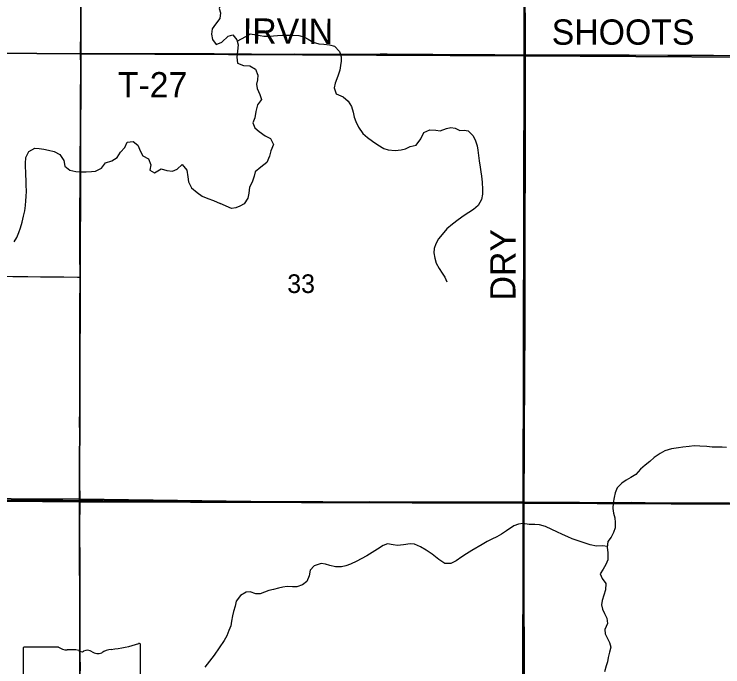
# Model space of a CAD drawing. Extents: x 1584893 to 1934202, y 663575 to 1091909.
# Drawn here: x 1723227 to 1731635, y 962130 to 969876 of the extents above; entities that cross this region are included whole.
import ezdxf

# ---------------------------------------------------------------- set-up
doc = ezdxf.new("R2010")
doc.units = 0
for name, color, linetype in [('GM_X_County_Road', 7, 'Continuous'), ('GM_X_Minor_River', 7, 'Continuous'), ('GM_X_Section', 7, 'Continuous'), ('GM_X_Section_Text', 7, 'Continuous'), ('GM_X_State_Route', 7, 'Continuous'), ('GM_X_State_Shield', 7, 'Continuous'), ('GM_X_Township', 7, 'Continuous'), ('GM_X_Township_Road', 7, 'Continuous'), ('GM_X_Township_Road_Text', 7, 'Continuous')]:
    doc.layers.add(name, color=color, linetype=linetype)

msp = doc.modelspace()

# ---------------------------------------------------------------- linework, layer by layer
at = {"layer": 'GM_X_County_Road'}
msp.add_lwpolyline([(1721362.9, 966778.8), (1721518.4, 966775.5), (1721715.6, 966775.8), (1722076.9, 966775.3), (1722339.7, 966773.2), (1722569.6, 966770.7), (1722963.8, 966766.5), (1723210.1, 966763.8), (1723390.7, 966761.2), (1723538.6, 966760.3), (1723817.8, 966757.7), (1723978.4, 966756.5), (1724004.7, 966756.4)], dxfattribs=at)
at = {"layer": 'GM_X_Minor_River'}
for points in [[(1725692.9, 970049.7), (1725659.2, 969943.4), (1725674.3, 969893), (1725666.9, 969823), (1725617.5, 969757.8), (1725576.4, 969702.5), (1725567.1, 969638.5), (1725581.9, 969574.1), (1725625, 969517.2), (1725693, 969542.9)], [(1725693, 969542.9), (1725764.5, 969614.1), (1725820.9, 969629.6), (1725868.4, 969570.9), (1725885.8, 969512.5), (1725877, 969436.3), (1725868.2, 969364.1), (1725875.5, 969293.8), (1725949.5, 969268.9), (1726021.7, 969262.2), (1726091.5, 969225.3), (1726118.8, 969152.8), (1726114.2, 969098.6), (1726103.6, 969044.5), (1726109.1, 968994.2), (1726142.5, 968923.6), (1726160, 968865.2), (1726115.1, 968799.4), (1726096.3, 968721.3), (1726083.5, 968645.2), (1726058.8, 968585.2), (1726082.2, 968526.7), (1726135.9, 968482), (1726203.6, 968431.1), (1726267.5, 968400.4), (1726302.8, 968327.7), (1726274, 968253.7), (1726257.3, 968189.7), (1726226.4, 968117.7), (1726153.6, 968060.2), (1726086.9, 968006.7), (1726076.3, 967954.6), (1726049.5, 967882.6), (1726020.8, 967822.7), (1726010, 967752.5), (1725999.4, 967692.4), (1725956.5, 967624.6), (1725906.1, 967599), (1725855.8, 967579.4), (1725805.5, 967569.9), (1725672.9, 967628.8)], [(1725873, 969555.4), (1725975.1, 969610), (1726027.6, 969641.5), (1726103.7, 969632.7), (1726187.8, 969613.8), (1726246, 969615.2), (1726302.2, 969618.7), (1726352.4, 969624.2), (1726408.6, 969627.6), (1726482.8, 969628.9), (1726533, 969628.3), (1726603.1, 969621.6), (1726665.2, 969606.9), (1726717, 969578.3), (1726772.8, 969545.6), (1726842.8, 969524.8), (1726903, 969522.2), (1726967.1, 969513.5), (1727029.1, 969494.8), (1727088.6, 969433.9), (1727106, 969369.5), (1727105.5, 969317.3), (1727098.9, 969265.2), (1727090.4, 969213.1), (1727065.5, 969139.1), (1727036.6, 969057), (1727022, 969001), (1727049.3, 968930.4), (1727129.2, 968895.5), (1727190.9, 968844.7), (1727228.3, 968782), (1727247.6, 968711.6), (1727263.1, 968653.2), (1727280.6, 968602.8), (1727314, 968534.2), (1727363.4, 968459.4), (1727419.1, 968412.7), (1727478.8, 968369.9), (1727540.5, 968327.1), (1727612.3, 968280.2), (1727666.3, 968265.6), (1727746.5, 968258.8), (1727818.8, 968268.1), (1727869, 968279.6), (1727927.5, 968307.1), (1727995.9, 968322.5), (1728050.8, 968396.2), (1728087.7, 968472.1), (1728160.2, 968503.5), (1728230.4, 968498.8), (1728280.5, 968492.2), (1728357, 968519.6), (1728409.3, 968531.1), (1728459.3, 968522.5), (1728515.2, 968495.8), (1728565.4, 968501.4), (1728615.5, 968492.8), (1728669.1, 968436.1), (1728696.6, 968385.6), (1728719.9, 968313.1), (1728727.4, 968260.8), (1728734.8, 968198.5), (1728744.2, 968134.1), (1728757.5, 968061.7), (1728764.9, 968005.4), (1728772.4, 967953.2), (1728781.7, 967880.8), (1728782.8, 967794.4), (1728782.2, 967740.2), (1728773.5, 967676.1), (1728732.6, 967604.2), (1728676, 967556.6), (1728621.5, 967523.1), (1728564.9, 967487.5), (1728494.2, 967434), (1728427.4, 967382.5), (1728358.7, 967327), (1728305.8, 967261.3), (1728263.2, 967209.5), (1728230.5, 967151.6), (1728209.8, 967093.6), (1728207.3, 967043.4), (1728218.6, 966979.1), (1728232.1, 966922.7), (1728269.5, 966856.1), (1728305.1, 966803.5), (1728336.6, 966753), (1728362.2, 966700.6)], [(1723959.3, 968007.6), (1724011.4, 968004.6), (1724079.6, 968005.3), (1724143.8, 968008.1), (1724194, 968011.2), (1724264.9, 968048), (1724310.3, 968111.2), (1724386.9, 968133.8), (1724449.9, 968174.7), (1724487.3, 968240.2), (1724540.4, 968293.2), (1724569.8, 968358.8), (1724638.1, 968363.5), (1724695.4, 968320.4), (1724726, 968245.7), (1724753.1, 968193.1), (1724822.6, 968157.7), (1724847.4, 968089.1), (1724838.1, 968025.2), (1724891.7, 967992.1), (1724970.8, 968038.7), (1725038.6, 968021.4), (1725106.6, 968012.1), (1725161.3, 968037.2), (1725220.5, 968092.2), (1725275.3, 968023), (1725285.9, 967946.7), (1725294.7, 967884.4), (1725331.5, 967815.6), (1725396.6, 967758.2), (1725458, 967717), (1725525.7, 967689.7), (1725593.4, 967666.4), (1725672.9, 967628.8)], [(1723227.3, 967173.8), (1723258.3, 967225.3), (1723283.5, 967284.9), (1723300.6, 967338.7), (1723324, 967406.4), (1723339.4, 967480.2), (1723352.7, 967542.1), (1723361.9, 967606), (1723365, 967660.1), (1723370, 967714.1), (1723373.2, 967776.1), (1723368.6, 967848.4), (1723367.8, 967910.5), (1723366.7, 967960.6), (1723361.5, 968105), (1723366.9, 968177), (1723400.3, 968246.5), (1723473.2, 968285.2), (1723525.3, 968280.2), (1723577.3, 968273.2), (1723635.3, 968264.1), (1723701.1, 968244.9), (1723768.6, 968209.5), (1723815.4, 968140.5), (1723830.2, 968074.1), (1723887.4, 968025), (1723959.3, 968007.6)], [(1731679.8, 964733.3), (1731625.7, 964737.9), (1731509.3, 964739), (1731447.2, 964745.7), (1731363, 964750.6), (1731294.8, 964751.3), (1731234.6, 964745.9), (1731162.3, 964736.6), (1731108, 964729.1), (1731027.6, 964715.9), (1730947.2, 964692.6), (1730890.7, 964663.1), (1730822, 964613.6), (1730769.3, 964567.9), (1730712.7, 964524.3), (1730660, 964474.7), (1730603.2, 964413), (1730542.7, 964375.5), (1730490.2, 964345.9), (1730435.6, 964308.3), (1730382.9, 964252.7), (1730358.3, 964196.7), (1730345.6, 964140.6)], [(1730345.6, 964140.6), (1730332.9, 964076.5), (1730328.2, 964010.3), (1730339.7, 963952), (1730353.1, 963897.6), (1730358.6, 963843.4), (1730355.9, 963781.2), (1730339.3, 963725.1), (1730308.6, 963669.2), (1730272, 963615.4), (1730263.2, 963547.2), (1730272.6, 963486.9), (1730269.7, 963400.6), (1730247.1, 963342.6), (1730214.4, 963290.7), (1730179.8, 963234.9), (1730205.2, 963178.4), (1730246.7, 963117.8), (1730242, 963043.5), (1730204.5, 962917.4), (1730194, 962865.3), (1730207.5, 962813), (1730231, 962762.5), (1730260.5, 962706), (1730265.9, 962643.8), (1730237.1, 962571.8), (1730238.6, 962521.6), (1730266.1, 962467.1), (1730289.6, 962416.7), (1730307.1, 962364.3), (1730292.4, 962302.2), (1730273.8, 962242.1), (1730265.2, 962190), (1730252.6, 962140), (1730231.9, 962071.9)], [(1730264.8, 963559.1), (1730209.3, 963565.8), (1730135, 963562.6), (1730061, 963577.4), (1729989, 963602.2), (1729919, 963625), (1729849.1, 963649.8), (1729797.2, 963674.4), (1729731.2, 963701.2), (1729667.4, 963732), (1729605.5, 963760.7), (1729531.6, 963793.6), (1729459.6, 963816.4), (1729403.5, 963821), (1729339.3, 963819.7), (1729263.2, 963832.5), (1729208.9, 963823), (1729156.6, 963803.4), (1729067.7, 963742.1), (1729009.1, 963704.6), (1728952.6, 963673), (1728894.1, 963643.5), (1728839.7, 963616), (1728779.2, 963582.4), (1728658.1, 963511.4), (1728593.5, 963471.9), (1728536.9, 963436.4), (1728470.2, 963388.9), (1728409.7, 963357.4), (1728337.5, 963358.1), (1728265.8, 963403), (1728186.2, 963466), (1728116.5, 963514.9), (1728046.7, 963555.8), (1727976.8, 963584.6), (1727924.7, 963589.2), (1727848.3, 963575.9), (1727776, 963568.6), (1727723.9, 963577.2), (1727657.9, 963587.9), (1727603.5, 963568.4), (1727536.9, 963526.9), (1727476.3, 963487.4), (1727409.7, 963447.9), (1727343.1, 963410.4), (1727292.6, 963382.8), (1727218.1, 963349.5), (1727161.7, 963328), (1727111.4, 963316.4), (1727041.2, 963315.1), (1726973.2, 963333.9), (1726919.1, 963346.5), (1726869.1, 963355), (1726786.6, 963329.8), (1726739.9, 963278.1), (1726727.1, 963209.9), (1726700.4, 963141.9), (1726649.8, 963104.3), (1726581.4, 963080.9), (1726529.2, 963077.4), (1726465, 963082.1), (1726414.8, 963074.6), (1726362.6, 963065.1), (1726304.2, 963047.6), (1726249.9, 963034.1), (1726197.6, 963016.6), (1726147.2, 962995), (1726093, 962995.6), (1726029.1, 963020.3), (1725978.9, 963014.8), (1725912.3, 962975.3), (1725859.4, 962907.6), (1725848.8, 962851.5), (1725830.1, 962785.5), (1725817.5, 962735.4), (1725806.8, 962673.3), (1725796.2, 962617.2), (1725775.6, 962559.2), (1725750.8, 962497.2), (1725720.2, 962443.3), (1725602, 962268.3)], [(1725602, 962268.3), (1725546.4, 962195.2), (1725490.9, 962124.1)]]:
    msp.add_lwpolyline(points, dxfattribs=at)
at = {"layer": 'GM_X_Section'}
for points in [[(1724026.3, 974703.4), (1724017.3, 969404.7), (1718789.1, 969444.9), (1718772.3, 974777.8)], [(1729293.8, 974710.6), (1729280, 969380), (1724017.3, 969404.7), (1724026.3, 974703.4)], [(1729293.8, 974710.6), (1734619.8, 974633), (1734576.5, 969348.6), (1729280, 969380)], [(1718789.1, 969444.9), (1724017.3, 969404.7), (1724004.1, 964088.1), (1718716, 964136.9)], [(1724017.3, 969404.7), (1729280, 969380), (1729266.4, 964073.4), (1724004.1, 964088.1)], [(1729280, 969380), (1734576.5, 969348.6), (1734534.9, 964048.2), (1729266.4, 964073.4)], [(1724004.1, 964088.1), (1724013.4, 958821.2), (1718653.3, 958872.9), (1718716, 964136.9)], [(1729266.4, 964073.4), (1729259.1, 958798.7), (1724013.4, 958821.2), (1724004.1, 964088.1)], [(1729266.4, 964073.4), (1734534.9, 964048.2), (1734451.1, 958724.2), (1729259.1, 958798.7)]]:
    msp.add_lwpolyline(points, close=True, dxfattribs=at)
at = {"layer": 'GM_X_State_Route'}
for points in [[(1724014.9, 970086.5), (1724014.3, 969676.4), (1724012.2, 969430.3), (1724012.2, 969411.3), (1724012.8, 969249.9), (1724010.5, 968839.8), (1724009.9, 968708.5), (1724009.9, 968528.1), (1724009.7, 968429.7), (1724007.8, 968200.1), (1724006.5, 967986.8), (1724005.3, 967806.3), (1724004.4, 967593.1), (1724004, 967429.1), (1724003.9, 967330.7), (1724004, 967199.4), (1724003.5, 967084.6), (1724003.3, 966953.3), (1724004.6, 966855), (1724004.7, 966756.4), (1724004.7, 966723.8), (1724002.1, 966412.1), (1724003, 966182.5), (1724001.8, 965903.6), (1724002.8, 965690.3), (1724001.8, 965526.3), (1724001.5, 965329.4), (1724000.5, 965165.4), (1723999.3, 965034.1), (1724000.5, 964902.8), (1724001.9, 964624), (1724002.2, 964443.5), (1724002.7, 964312.3), (1724005.3, 964131.9), (1724005.2, 964105.4)], [(1723018.3, 964111.3), (1723313.7, 964109.6), (1723526.9, 964107.9), (1723805.9, 964106.8), (1724005.2, 964105.4), (1724084.8, 964105), (1724281.8, 964104.9), (1724675.6, 964099.2), (1724905.3, 964098.9), (1725496.1, 964094.8), (1725709.4, 964093.3), (1726021.2, 964093.1), (1726333, 964093.1), (1726628.3, 964091), (1726890.9, 964090.7), (1727268.3, 964089.6), (1727448.8, 964090.7), (1727875.4, 964090.1), (1728072.4, 964089.2), (1728302.1, 964088.4), (1728646.7, 964087.7), (1728827.1, 964087.3), (1728991.2, 964088.5), (1729204.5, 964086.8), (1729276.3, 964086.4), (1729434.3, 964086.1), (1729614.7, 964084.7), (1729942.9, 964082.2), (1730156.3, 964082.2), (1730369.5, 964081.5), (1730550, 964082.9), (1730714.2, 964080.7), (1730845.4, 964078.2), (1731075.1, 964077.2), (1731354, 964076.7), (1731715.1, 964075.8)], [(1724005.2, 964105.4), (1724005.1, 964017.2), (1724003.3, 963853.2), (1724003.3, 963607.1), (1724004.5, 963492.2), (1724005, 963328.3), (1724004.8, 963213.4), (1724005.6, 963049.4), (1724005.5, 962885.4), (1724005.5, 962737.7), (1724005.9, 962508), (1724006.9, 962294.8), (1724008.8, 962081.5)]]:
    msp.add_lwpolyline(points, dxfattribs=at)
at = {"layer": 'GM_X_State_Shield'}
for p, q in [((1723332.8, 962346.7), (1723332.8, 961290.1)), ((1723754.2, 962364.9), (1723346.5, 962364.9)), ((1724725, 961838.3), (1724725, 962391.1))]:
    msp.add_line(p, q, dxfattribs=at)
for centre, radius, start, end in [((1723348.8, 962348.9), 16.1, 98.1301, 188.1301), ((1723851.3, 962487.5), 156.4, 231.61951, 271.11188), ((1724229.1, 963805.4), 1476.4, 275.84447, 288.90645), ((1724709.6, 962393.4), 15.5, 351.86209, 97.738), ((1723903.2, 961771.7), 561.6, 80.48669, 94.98827), ((1724030.7, 962354.4), 45.1, 219.79206, 297.10237), ((1724096.9, 962232.3), 93.8, 54.46668, 119.14113), ((1724218.1, 962399.8), 112.9, 233.85621, 294.82819), ((1724417.4, 962042.1), 297, 97.34618, 120.76885)]:
    msp.add_arc(centre, radius, start, end, dxfattribs=at)
at = {"layer": 'GM_X_Township'}
for points in [[(1734540.8, 964054.4), (1729276.4, 964082.8), (1726614.3, 964086), (1724007, 964118.9), (1719932, 964140.9), (1718729.6, 964150.8), (1713199.1, 964235.9), (1713260.1, 966868.1), (1713314.4, 970823.9), (1713332.3, 974829.9), (1713341.4, 978483.5), (1713329.4, 979699), (1713331.4, 979987.4), (1713337.5, 980070.3), (1715490.5, 980055.8), (1721062.4, 980018.2), (1724024.8, 979998.2), (1729335.1, 979998.4), (1734688.9, 979968.8)], [(1712991.9, 956330.5), (1713199.1, 964235.9), (1718729.6, 964150.8), (1719932, 964140.9), (1724007, 964118.9), (1726614.3, 964086), (1729276.4, 964082.8), (1734540.8, 964054.4), (1739812, 963988.4), (1743260.2, 963944), (1745093.5, 963928), (1745071.7, 963255.4), (1745043.4, 961356.7)]]:
    msp.add_lwpolyline(points, dxfattribs=at)
at = {"layer": 'GM_X_Township_Road'}
for points in [[(1729294.5, 969393.4), (1729293.9, 969495.9), (1729293.1, 969791.1), (1729291.5, 970004.3)], [(1724012.2, 969411.3), (1724043.9, 969411.3), (1724290, 969410.6), (1724618.1, 969409.4), (1724798.6, 969408.4), (1724978.9, 969407.9), (1725077.4, 969407.6), (1725175.7, 969407.6), (1725356, 969408.6), (1725470.8, 969409.6), (1725602, 969409.1), (1725864.5, 969405.8), (1726045, 969406.3), (1726356.7, 969403.5), (1726553.6, 969403.7), (1726717.6, 969403.4), (1726947.3, 969401.9), (1727259, 969402.4), (1727357.4, 969402.7), (1727488.5, 969402.9), (1727570.4, 969403.8), (1727652.5, 969404.4), (1727849.3, 969402.9), (1728193.9, 969399.8), (1728357.9, 969398.4), (1728538.3, 969397.2), (1728620.3, 969396.8), (1728718.8, 969396.3), (1728932, 969395.8), (1729210.9, 969393.4), (1729294.5, 969393.4)], [(1729276.3, 964086.4), (1729276.5, 964116.8), (1729276.8, 964182.4), (1729278.8, 964313.6), (1729280.5, 964526.8), (1729281.5, 964723.6), (1729282.1, 964838.3), (1729282.2, 964871.1), (1729281.9, 964969.4), (1729283.4, 965100.6), (1729285.6, 965363), (1729286.5, 965527), (1729287.1, 965756.6), (1729288.9, 966002.6), (1729289.1, 966133.9), (1729289, 966215.9), (1729289.4, 966412.7), (1729290, 966626), (1729289.5, 966724.3), (1729290, 966839), (1729290.1, 966921.1), (1729290.2, 967003), (1729290.1, 967085.1), (1729290.8, 967314.7), (1729291.1, 967429.4), (1729290.9, 967527.9), (1729291.2, 967609.8), (1729293.3, 967888.6), (1729293, 968019.9), (1729293.1, 968101.9), (1729293.4, 968216.6), (1729294.2, 968446.3), (1729294.8, 968626.7), (1729294.7, 968790.7), (1729294.2, 968971.1), (1729293.6, 969135.1), (1729293.5, 969299.1), (1729294.4, 969381), (1729294.5, 969393.4)], [(1729294.5, 969393.4), (1729506.3, 969393.3), (1729785.2, 969393.5), (1730359.4, 969392.2), (1730523.5, 969392.1), (1730982.9, 969390.8), (1731245.4, 969389.4), (1731518, 969389.7)], [(1731518, 969389.7), (1731524.3, 969389.7), (1731901.6, 969384.4), (1732146.5, 969381.7)], [(1729282.3, 962042), (1729281.6, 962288.2), (1729281.2, 962485.1), (1729279.4, 962731.3), (1729278.8, 962879), (1729279.3, 963026.7), (1729280, 963174.4), (1729279.7, 963354.9), (1729280, 963486.2), (1729276.9, 963765.1), (1729276.2, 963896.4), (1729276.3, 964086.4)]]:
    msp.add_lwpolyline(points, dxfattribs=at)

# ---------------------------------------------------------------- texts
at = {"layer": 'GM_X_Section_Text'}
msp.add_text('33', height=221, rotation=0.00001, dxfattribs=at).set_placement((1726467.4, 966567))
at = {"layer": 'GM_X_Township_Road_Text'}
for s, rotation, p in [('IRVIN', 359.75183, (1725940.2, 969527)), ('SHOOTS', 0.00001, (1729604.6, 969513.9)), ('T-27', 0.00001, (1724456.6, 968888.4)), ('DRY', 90, (1729175.3, 966478.7))]:
    msp.add_text(s, height=300, rotation=rotation, dxfattribs=at).set_placement(p)

doc.saveas('drawing.dxf')
